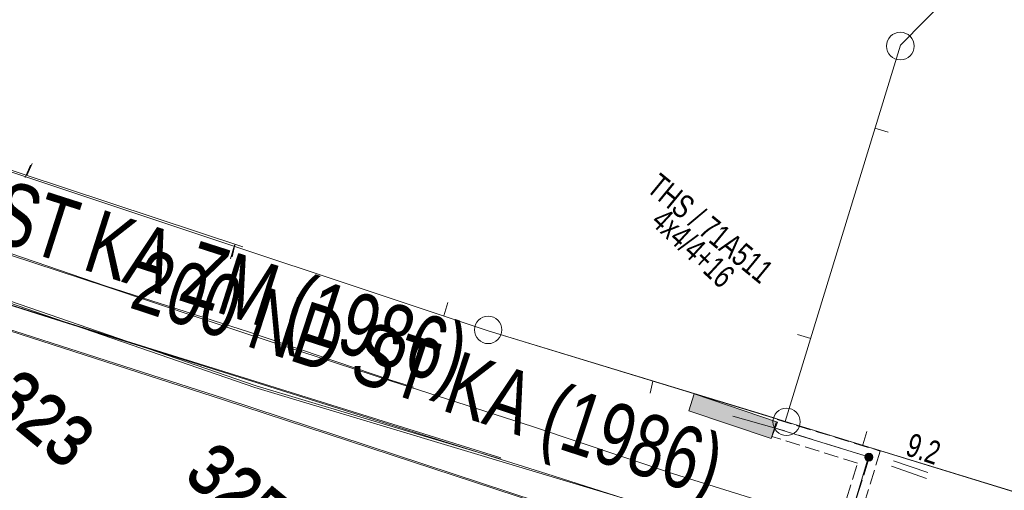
# Model space of a CAD drawing. Header units: metres. Extents: x -740 to 758, y -633 to 854.
# Tile 613 of 656: x 345 to 367, y -314 to -304. Entities that reach past the tile are written whole.
import ezdxf

# ---------------------------------------------------------------- set-up
doc = ezdxf.new("R2010")
doc.units = ezdxf.units.M
doc.header["$MEASUREMENT"] = 0
for name, pattern in [('333_125', [0.4576, 0.3328, -0.1248]), ('333_333', [0.6656, 0.3328, -0.3328]), ('416_125', [0.5408, 0.416, -0.1248])]:
    doc.linetypes.add(name, pattern=pattern)
for name, color, linetype in [('Gas.LOVION', 7, 'Continuous'), ('Grundkarte.LOVION', 7, 'Continuous'), ('Grundkarte_Text.LOVION', 7, 'Continuous'), ('Strom.LOVION', 7, 'Continuous'), ('StromBemass.LOVION', 7, 'Continuous'), ('Wasser.LOVION', 7, 'Continuous')]:
    doc.layers.add(name, color=color, linetype=linetype)
doc.styles.add('ERSTELLTER_STIL_1', font='arial.ttf')

msp = doc.modelspace()

# ---------------------------------------------------------------- hatches: boundary and pattern name
at = {"layer": 'Strom.LOVION', "linetype": 'Continuous', "lineweight": 18}
msp.add_hatch(color=2, dxfattribs=at).paths.add_polyline_path([(361.895, -312.886), (359.999, -312.243), (359.874, -312.625), (361.753, -313.254)])
at = {"layer": 'StromBemass.LOVION', "linetype": 'Continuous', "lineweight": 13}
for points in [[(364.043, -313.74), (364.05, -313.731), (364.055, -313.721), (364.06, -313.71), (364.062, -313.699), (364.064, -313.687), (364.064, -313.676), (364.062, -313.664), (364.059, -313.653), (364.055, -313.642), (364.049, -313.632), (364.043, -313.623), (364.035, -313.615), (364.026, -313.607), (364.016, -313.601), (364.006, -313.596), (363.995, -313.593), (363.983, -313.591), (363.972, -313.59), (363.96, -313.591), (363.949, -313.593), (363.938, -313.597), (363.927, -313.601), (363.918, -313.608), (363.909, -313.615), (363.901, -313.624), (363.894, -313.633), (363.889, -313.643), (363.884, -313.654), (363.882, -313.665), (363.88, -313.676), (363.88, -313.688), (363.882, -313.699), (363.885, -313.711), (363.889, -313.721), (363.894, -313.731), (363.901, -313.741), (363.909, -313.749), (363.918, -313.756), (363.928, -313.763), (363.938, -313.768), (363.949, -313.771), (363.961, -313.773), (363.972, -313.774), (363.984, -313.773), (363.995, -313.771), (364.006, -313.767), (364.017, -313.762), (364.026, -313.756), (364.035, -313.749)], [(364.027, -313.721), (364.032, -313.714), (364.035, -313.708), (364.038, -313.7), (364.04, -313.693), (364.041, -313.685), (364.041, -313.677), (364.04, -313.67), (364.038, -313.662), (364.035, -313.655), (364.031, -313.648), (364.027, -313.642), (364.022, -313.636), (364.016, -313.631), (364.009, -313.627), (364.002, -313.624), (363.995, -313.621), (363.987, -313.62), (363.979, -313.62), (363.971, -313.62), (363.964, -313.622), (363.956, -313.624), (363.949, -313.627), (363.943, -313.632), (363.937, -313.636), (363.932, -313.642), (363.927, -313.648), (363.923, -313.655), (363.92, -313.663), (363.919, -313.67), (363.918, -313.678), (363.918, -313.686), (363.919, -313.693), (363.921, -313.701), (363.923, -313.708), (363.927, -313.715), (363.932, -313.721), (363.937, -313.727), (363.943, -313.732), (363.95, -313.736), (363.957, -313.739), (363.964, -313.741), (363.972, -313.743), (363.98, -313.743), (363.987, -313.743), (363.995, -313.741), (364.002, -313.739), (364.009, -313.736), (364.016, -313.731), (364.022, -313.726)]]:
    msp.add_hatch(color=7, dxfattribs=at).paths.add_polyline_path(points)

# ---------------------------------------------------------------- linework, layer by layer
at = {"layer": 'Gas.LOVION', "color": 5, "linetype": 'Continuous', "lineweight": 18}
for points in [[(357.029, -314.874), (356.45, -314.695), (349.305, -312.349), (338.076, -308.747), (326.954, -305.18), (322.99, -304.237), (322.249, -304.059), (321.704, -303.934), (321.555, -303.919), (321.444, -303.989), (321.083, -304.232), (318.58, -305.836), (318.482, -305.89), (318.362, -305.872), (317.89, -305.726), (313.635, -304.383), (310.841, -303.46), (307.448, -302.314), (303.6, -314.497), (300.364, -325.084), (298.828, -330.688), (297.945, -333.892), (297.334, -336.11), (295.369, -347.902)], [(336.344, -308.202), (338.068, -308.757), (349.283, -312.375), (356.429, -314.721), (367.554, -318.317), (373.594, -320.239), (376.324, -321.11), (376.46, -321.141), (376.842, -320.971), (379.004, -321.617), (381.328, -322.261), (388.304, -324.387), (399.686, -327.737), (411.032, -331.032), (422.333, -334.316), (425.906, -335.341)]]:
    msp.add_lwpolyline(points, dxfattribs=at)
at = {"layer": 'Grundkarte.LOVION', "color": 253, "linetype": 'Continuous', "lineweight": 18}
for points in [[(349.721, -308.895), (311.572, -296.28), (309.677, -295.638), (272.137, -283.2), (271.619, -283.044), (269.202, -282.512), (268.415, -281.111), (268.326, -278.992), (269.354, -277.413), (299.874, -267.927)], [(399.065, -283.449), (385.91, -282.814), (364.691, -304.307), (362.07, -312.869), (355.308, -310.811), (328.759, -301.968)], [(387.723, -320.705), (383.432, -319.44), (362.07, -312.869), (364.691, -304.307), (385.91, -282.814), (399.065, -283.449)]]:
    msp.add_lwpolyline(points, dxfattribs=at)
at = {"layer": 'Grundkarte.LOVION', "color": 8, "linetype": 'Continuous', "lineweight": 18}
for points in [[(355.602, -313.728), (350.03, -312.056), (269.956, -284.477), (272.137, -283.2), (309.677, -295.638), (311.572, -296.28), (349.721, -308.895), (311.572, -296.28), (309.677, -295.638), (272.137, -283.2), (271.619, -283.044), (269.202, -282.512), (268.415, -281.111), (268.326, -278.992), (269.354, -277.413), (299.874, -267.927)], [(457.692, -296.633), (452.024, -294.882), (434.784, -289.651), (431.677, -288.714), (417.576, -284.447), (399.065, -283.449), (385.91, -282.814), (364.691, -304.307), (362.07, -312.869), (355.308, -310.811), (328.759, -301.968), (355.308, -310.811), (362.07, -312.869), (383.432, -319.44), (387.723, -320.705), (404.972, -325.728), (422.306, -330.713), (428.241, -332.467)], [(355.602, -313.728), (350.03, -312.056), (269.956, -284.477), (272.137, -283.2), (309.677, -295.638), (311.572, -296.28), (349.721, -308.895)], [(269.956, -284.477), (350.03, -312.056), (355.602, -313.728)], [(269.956, -284.477), (350.03, -312.056), (355.602, -313.728)], [(311.572, -296.28), (349.721, -308.895)], [(328.759, -301.968), (355.308, -310.811), (362.07, -312.869), (383.432, -319.44), (387.723, -320.705), (404.972, -325.728), (422.306, -330.713), (428.241, -332.467)], [(328.759, -301.968), (355.308, -310.811), (361.643, -312.733), (362.07, -312.869), (377.64, -317.642)], [(324.776, -302.555), (333.665, -305.499), (336.9, -306.542), (340.141, -307.644), (343.376, -308.687), (346.616, -309.789), (349.851, -310.833), (353.092, -311.934), (353.61, -312.091)], [(364.691, -304.307), (362.07, -312.869)], [(332.712, -305.217), (333.63, -305.541), (336.865, -306.584), (340.106, -307.686), (343.341, -308.729), (346.608, -309.799), (349.817, -310.875), (353.084, -311.944), (356.319, -312.988), (359.527, -314.063), (362.788, -315.074), (369.258, -317.161), (372.52, -318.172), (375.263, -319.027), (378.033, -319.849), (380.777, -320.704), (383.547, -321.527), (386.285, -322.323), (389.055, -323.146)], [(364.412, -306.285), (364.108, -306.197)], [(334.64, -306.802), (349.995, -312.098), (426.181, -334.974)], [(426.181, -334.974), (349.995, -312.098), (334.64, -306.802)], [(334.64, -306.802), (349.995, -312.098), (426.181, -334.974)], [(426.181, -334.974), (349.995, -312.098), (334.64, -306.802)], [(344.89, -307.041), (344.77, -307.319)], [(344.925, -306.999), (344.804, -307.277)], [(349.477, -309.125), (349.539, -308.853)], [(349.443, -309.167), (349.531, -308.863)], [(354.387, -310.162), (354.299, -310.466)], [(362.35, -310.891), (362.654, -310.979)], [(358.993, -312.224), (359.055, -311.952)], [(363.926, -313.101), (363.837, -313.405)]]:
    msp.add_lwpolyline(points, dxfattribs=at)
msp.add_lwpolyline([(383.432, -319.44), (362.07, -312.869), (364.691, -304.307), (385.91, -282.814), (399.065, -283.449), (397.773, -287.772), (396.335, -292.406), (394.392, -298.832), (393.652, -301.239), (388.707, -317.476), (387.723, -320.705)], close=True, dxfattribs=at)
at = {"layer": 'Grundkarte.LOVION', "color": 9, "linetype": 'Continuous', "lineweight": 18}
for centre, radius in [((364.691, -304.33), 0.314), ((355.308, -310.786), 0.313), ((362.1, -312.878), 0.309)]:
    msp.add_circle(centre, radius, dxfattribs=at)
at = {"layer": 'Strom.LOVION', "color": 7, "linetype": 'Continuous', "lineweight": 13}
msp.add_lwpolyline([(361.895, -312.886), (361.753, -313.254), (359.874, -312.625), (359.999, -312.243)], close=True, dxfattribs=at)
at = {"layer": 'Strom.LOVION', "color": 150, "linetype": 'Continuous', "lineweight": 18}
msp.add_lwpolyline([(362.137, -322.32), (361.754, -322.032), (361.486, -321.704), (363.532, -315.12), (363.967, -313.673), (361.818, -313.011), (360.876, -312.749)], dxfattribs=at)
at = {"layer": 'Strom.LOVION', "color": 7, "linetype": '333_125', "lineweight": 13}
msp.add_lwpolyline([(363.334, -315.065), (363.715, -313.816), (361.764, -313.209), (361.889, -312.827), (364.235, -313.544), (363.729, -315.174)], close=True, dxfattribs=at)
at = {"layer": 'Strom.LOVION', "color": 9, "linetype": '333_333', "lineweight": 18}
msp.add_lwpolyline([(361.486, -321.704), (363.532, -315.12), (363.967, -313.673), (361.818, -313.011)], dxfattribs=at)
at = {"layer": 'StromBemass.LOVION', "color": 7, "linetype": '416_125', "lineweight": 13}
msp.add_lwpolyline([(363.532, -315.12), (361.486, -321.704), (361.235, -322.467), (361.486, -321.704), (363.532, -315.12), (363.983, -313.686)], dxfattribs=at)
at = {"layer": 'StromBemass.LOVION', "color": 7, "linetype": 'Continuous', "lineweight": 13}
for points in [[(364.537, -313.765), (365.317, -314.029)], [(364.49, -313.888), (365.286, -314.165)]]:
    msp.add_lwpolyline(points, dxfattribs=at)
for centre, radius in [((363.972, -313.682), 0.092), ((363.979, -313.681), 0.0619)]:
    msp.add_circle(centre, radius, dxfattribs=at)
at = {"layer": 'Wasser.LOVION', "color": 94, "linetype": 'Continuous', "lineweight": 18}
for points in [[(274.717, -286.317), (274.865, -286.465), (276.313, -287.979), (276.444, -288.114), (276.629, -288.184), (288.131, -292.01), (299.546, -295.712), (311.135, -299.367), (322.378, -303.115), (333.813, -306.859), (345.204, -310.459), (355.599, -313.699)], [(335.251, -307.304), (345.196, -310.469), (356.645, -314.064), (368.04, -317.694), (379.476, -321.304), (382.107, -322.067), (391.036, -324.667), (402.553, -328.048), (414.066, -331.533), (425.525, -334.92), (426.118, -335.084)]]:
    msp.add_lwpolyline(points, dxfattribs=at)

# ---------------------------------------------------------------- texts
at = {"layer": 'Gas.LOVION', "color": 5, "linetype": 'Continuous', "lineweight": 18, "insert": (346.973, -310.675), "char_height": 1.42278, "attachment_point": 7, "rotation": 341.8127, "style": 'ERSTELLTER_STIL_1'}
msp.add_mtext('{\\A1;\\W0.72102x;200 ND ST KA (1986)}', dxfattribs=at)
at = {"layer": 'Grundkarte_Text.LOVION', "color": 7, "linetype": 'Continuous', "lineweight": 13, "attachment_point": 7, "style": 'ERSTELLTER_STIL_1'}
for s, insert, char_height, rotation in [('{\\A1;\\W0.89451x;323}', (343.921, -312.481), 1.12428, 320.5855), ('{\\A1;\\W0.89450x;323}', (343.886, -312.523), 1.12432, 320.5834), ('{\\A1;\\W0.89449x;325}', (348.332, -314.184), 1.1243, 320.5864), ('{\\A1;\\W0.89448x;325}', (348.366, -314.142), 1.12434, 320.5841)]:
    msp.add_mtext(s, dxfattribs=dict(at, insert=insert, char_height=char_height, rotation=rotation))
at = {"layer": 'Strom.LOVION', "color": 7, "linetype": 'Continuous', "lineweight": 13, "insert": (358.881, -307.613), "char_height": 0.53354, "attachment_point": 7, "rotation": 320.584, "style": 'ERSTELLTER_STIL_1'}
msp.add_mtext('{\\A1;\\W0.72414x;THS / 71A511}', dxfattribs=at)
at = {"layer": 'Strom.LOVION', "color": 150, "linetype": 'Continuous', "lineweight": 18, "insert": (358.981, -308.369), "char_height": 0.53352, "attachment_point": 7, "rotation": 317.1006, "style": 'ERSTELLTER_STIL_1'}
msp.add_mtext('{\\A1;\\W0.71562x;4x4/4+16}', dxfattribs=at)
at = {"layer": 'StromBemass.LOVION', "color": 7, "linetype": 'Continuous', "lineweight": 13, "insert": (364.779, -313.634), "char_height": 0.53354, "attachment_point": 7, "rotation": 341.3271, "style": 'ERSTELLTER_STIL_1'}
msp.add_mtext('{\\A1;\\W0.71555x;9.2}', dxfattribs=at)
at = {"layer": 'Wasser.LOVION', "color": 94, "linetype": 'Continuous', "lineweight": 18, "attachment_point": 7, "style": 'ERSTELLTER_STIL_1'}
for s, insert, char_height, rotation in [('{\\A1;\\W0.72102x;600 ST KA ZM (1986)}', (341.126, -308.274), 1.42279, 342.2429), ('{\\A1;\\W0.72101x;600 ST KA ZM (1986)}', (341.135, -308.264), 1.42282, 342.2432)]:
    msp.add_mtext(s, dxfattribs=dict(at, insert=insert, char_height=char_height, rotation=rotation))

doc.saveas('drawing.dxf')
